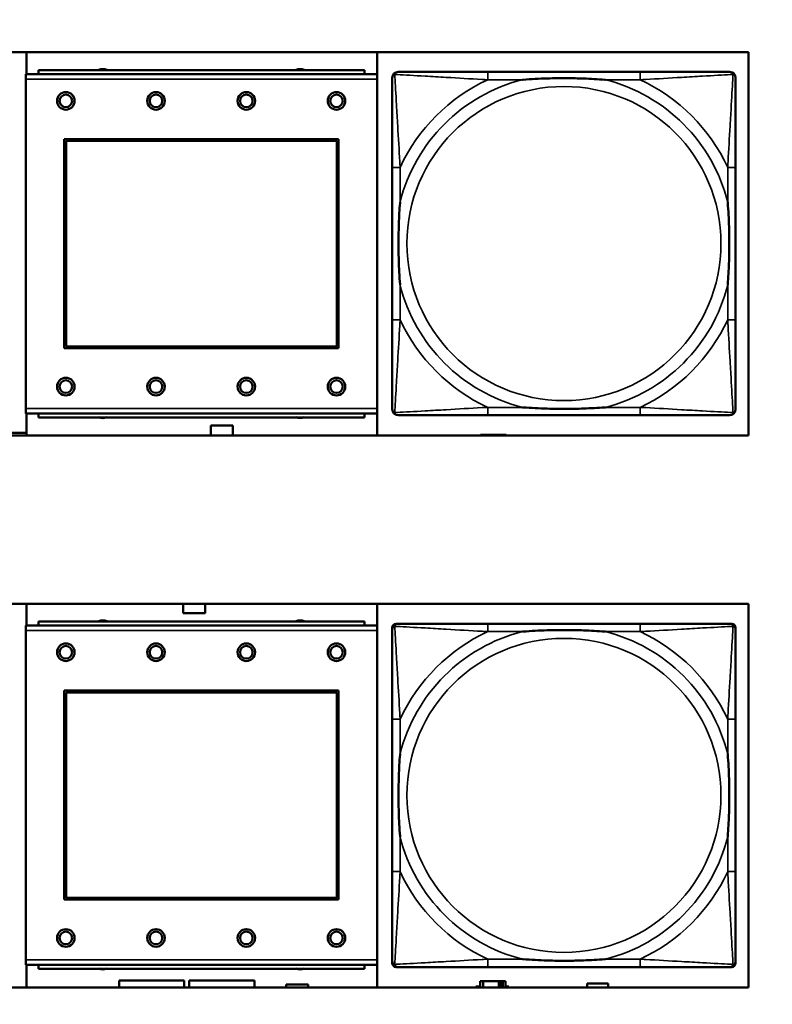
# Model space of a CAD drawing. Header units: inches. Extents: x 1.9 to 64.4, y 1.6 to 69.2.
# Tile 322 of 328: x 56.7 to 58.2, y 55.1 to 57.1. Entities that reach past the tile are written whole.
import ezdxf

# ---------------------------------------------------------------- set-up
doc = ezdxf.new("R2010")
doc.units = ezdxf.units.IN
doc.header["$MEASUREMENT"] = 0
for name, color, linetype, lineweight in [('Dimension (ANSI)', 7, 'Continuous', 25), ('Visible (ANSI)', 7, 'Continuous', 50), ('Visible Narrow (ANSI)', 7, 'Continuous', 35)]:
    doc.layers.add(name, color=color, linetype=linetype, lineweight=lineweight)
doc.styles.add('Note Text (ANSI)', font='tahoma.ttf')
doc.dimstyles.new('Default (ANSI)', dxfattribs={"dimtxt": 0.5, "dimasz": 0.098425, "dimexe": 0.125, "dimexo": 0.0625, "dimgap": 0.031496, "dimtad": 0, "dimtih": 1, "dimtoh": 1, "dimrnd": 1e-08, "dimzin": 4, "dimdsep": 46, "dimtxsty": 'Note Text (ANSI)', "dimcen": 0.09, "dimdle": 0.393701, "dimclrd": 256, "dimclre": 256, "dimclrt": 256, "dimadec": 0, "dimazin": 1, "dimtfac": 1, "dimtofl": 0, "dimtmove": 0, "dimatfit": 3, "dimfxl": 1, "dimtolj": 1, "dimtzin": 4, "dimlwd": -1, "dimlwe": -1, "dimarcsym": 0})

# ---------------------------------------------------------------- blocks, each defined once
blk = doc.blocks.new('*D10')
at = {"layer": 'Defpoints', "color": 0}
for p in [(59.5224, 65.0112), (54.8947, 40.8796), (62.5145, 40.8796)]:
    blk.add_point(p, dxfattribs=at)
at = {"layer": 'Dimension (ANSI)'}
for p, q in [((59.5849, 65.0112), (62.6395, 65.0112)), ((62.5145, 64.9128), (62.5145, 53.304)), ((62.5145, 40.978), (62.5145, 52.5868)), ((54.9572, 40.8796), (62.6395, 40.8796))]:
    blk.add_line(p, q, dxfattribs=at)
for points in [[(62.4981, 64.9128), (62.5309, 64.9128), (62.5145, 65.0112)], [(62.4981, 40.978), (62.5309, 40.978), (62.5145, 40.8796)]]:
    blk.add_solid(points, dxfattribs=at)
at = {"layer": 'Dimension (ANSI)', "insert": (60.4801, 53.2725), "char_height": 0.5, "attachment_point": 1, "style": 'Note Text (ANSI)'}
blk.add_mtext('\\A1;24.13 [612.9]', dxfattribs=at)

msp = doc.modelspace()

# ---------------------------------------------------------------- linework, layer by layer
at = {"layer": 'Visible (ANSI)'}
for p, q in [((55.9601, 57.0475), (58.1652, 57.0475)), ((56.7247, 57.0036), (56.7247, 57.0475)), ((57.4247, 57.0475), (57.4247, 56.2824)), ((58.1652, 57.0475), (58.1652, 56.2824)), ((57.3989, 57.0116), (56.7489, 57.0116)), ((56.7489, 57.0036), (56.7489, 57.0116)), ((57.3989, 57.0116), (57.3989, 57.0036)), ((57.4244, 57.0036), (56.7234, 57.0036)), ((56.7234, 56.9936), (56.7234, 57.0036)), ((56.7234, 56.9936), (56.7234, 56.3366)), ((57.4244, 57.0036), (57.4244, 56.9936)), ((57.4244, 56.3366), (57.4244, 56.9936)), ((57.9489, 57.0079), (57.645, 57.0079)), ((56.8004, 56.4566), (56.8004, 56.8736)), ((56.8004, 56.8736), (57.3474, 56.8736)), ((57.3474, 56.8736), (57.3474, 56.4566)), ((56.804, 56.87), (57.3438, 56.87)), ((56.804, 56.4602), (56.804, 56.87)), ((57.3438, 56.87), (57.3438, 56.4602)), ((57.4544, 56.8174), (57.4544, 56.5134)), ((58.1395, 56.5134), (58.1395, 56.8174)), ((57.3438, 56.4602), (56.804, 56.4602)), ((57.3474, 56.4566), (56.8004, 56.4566)), ((56.7234, 56.3266), (56.7234, 56.3366)), ((56.7234, 56.3266), (57.4244, 56.3266)), ((56.7247, 56.2824), (56.7247, 56.3266)), ((56.7489, 56.3266), (56.7489, 56.3186)), ((57.3989, 56.3186), (57.3989, 56.3266)), ((57.4244, 56.3366), (57.4244, 56.3266)), ((57.645, 56.3229), (57.9489, 56.3229)), ((57.3989, 56.3186), (56.7489, 56.3186)), ((57.0927, 56.2824), (57.0927, 56.3021)), ((57.0927, 56.3021), (57.1367, 56.3021)), ((57.1367, 56.3021), (57.1367, 56.2824)), ((58.1652, 56.2824), (55.9601, 56.2824)), ((56.6877, 56.2876), (56.7247, 56.2876)), ((57.6366, 56.2836), (57.6307, 56.2836)), ((57.6307, 56.2836), (57.6307, 56.2824)), ((57.6366, 56.2836), (57.6679, 56.2836)), ((57.6366, 56.2824), (57.6366, 56.2836)), ((57.6679, 56.2824), (57.6679, 56.2836)), ((57.6679, 56.2836), (57.6719, 56.2836)), ((57.6719, 56.2836), (57.6719, 56.2824)), ((57.6719, 56.2836), (57.6759, 56.2836)), ((57.6817, 56.2836), (57.6759, 56.2836)), ((57.6759, 56.2836), (57.6759, 56.2824)), ((57.6817, 56.2824), (57.6817, 56.2836)), ((55.9601, 55.9465), (58.1652, 55.9465)), ((56.7247, 55.9036), (56.7247, 55.9465)), ((57.0377, 55.9281), (57.0377, 55.9465)), ((57.0817, 55.9281), (57.0377, 55.9281)), ((57.0817, 55.9465), (57.0817, 55.9281)), ((57.4247, 55.9465), (57.4247, 55.1814)), ((58.1652, 55.9465), (58.1652, 55.1814)), ((57.3989, 55.9116), (56.7489, 55.9116)), ((56.7489, 55.9036), (56.7489, 55.9116)), ((57.3989, 55.9116), (57.3989, 55.9036)), ((57.4244, 55.9036), (56.7234, 55.9036)), ((56.7234, 55.8936), (56.7234, 55.9036)), ((56.7234, 55.8936), (56.7234, 55.2366)), ((57.4244, 55.9036), (57.4244, 55.8936)), ((57.4244, 55.2366), (57.4244, 55.8936)), ((57.4544, 55.2298), (57.4544, 55.899)), ((57.4623, 55.9069), (57.4663, 55.9069)), ((57.9489, 55.9069), (57.645, 55.9069)), ((58.1277, 55.9069), (58.1316, 55.9069)), ((58.1395, 55.899), (58.1395, 55.8951)), ((56.8004, 55.3566), (56.8004, 55.7736)), ((56.8004, 55.7736), (57.3474, 55.7736)), ((57.3474, 55.7736), (57.3474, 55.3566)), ((56.804, 55.77), (57.3438, 55.77)), ((56.804, 55.3602), (56.804, 55.77)), ((57.3438, 55.77), (57.3438, 55.3602)), ((57.4544, 55.7164), (57.4544, 55.4124)), ((58.1395, 55.4124), (58.1395, 55.7164)), ((57.3438, 55.3602), (56.804, 55.3602)), ((57.3474, 55.3566), (56.8004, 55.3566)), ((56.7234, 55.2266), (56.7234, 55.2366)), ((56.7234, 55.2266), (57.4244, 55.2266)), ((56.7247, 55.1814), (56.7247, 55.2266)), ((56.7489, 55.2266), (56.7489, 55.2186)), ((57.3989, 55.2186), (57.3989, 55.2266)), ((57.4244, 55.2366), (57.4244, 55.2266)), ((58.1316, 55.2219), (57.4623, 55.2219)), ((57.645, 55.2219), (57.9489, 55.2219)), ((58.1395, 55.2337), (58.1395, 55.2298)), ((57.3989, 55.2186), (56.7489, 55.2186)), ((56.9097, 55.1814), (56.9097, 55.1951)), ((56.9097, 55.1951), (57.0397, 55.1951)), ((57.0397, 55.1951), (57.0397, 55.1814)), ((57.0497, 55.1814), (57.0497, 55.1951)), ((57.0497, 55.1951), (57.1797, 55.1951)), ((57.1797, 55.1951), (57.1797, 55.1814)), ((57.2427, 55.1871), (57.2867, 55.1871)), ((57.2427, 55.1814), (57.2427, 55.1871)), ((57.2867, 55.1871), (57.2867, 55.1814)), ((57.6216, 55.1814), (57.6216, 55.1831)), ((57.6216, 55.1831), (57.6297, 55.1831)), ((57.6356, 55.1936), (57.6297, 55.1936)), ((57.6297, 55.1936), (57.6297, 55.1814)), ((57.6356, 55.1936), (57.6669, 55.1936)), ((57.6356, 55.1814), (57.6356, 55.1936)), ((57.6669, 55.1814), (57.6669, 55.1936)), ((57.6669, 55.1936), (57.6709, 55.1936)), ((57.6709, 55.1936), (57.6709, 55.1814)), ((57.6709, 55.1936), (57.6749, 55.1936)), ((57.6807, 55.1936), (57.6749, 55.1936)), ((57.6749, 55.1936), (57.6749, 55.1814)), ((57.6807, 55.1814), (57.6807, 55.1936)), ((57.6807, 55.1831), (57.6872, 55.1831)), ((57.6872, 55.1831), (57.6872, 55.1814)), ((57.8432, 55.1814), (57.8432, 55.1891)), ((57.8432, 55.1891), (57.8852, 55.1891)), ((57.8852, 55.1891), (57.8852, 55.1814)), ((58.1652, 55.1814), (55.9601, 55.1814))]:
    msp.add_line(p, q, dxfattribs=at)
for centre, radius in [((56.8034, 56.95), 0.0175), ((56.8034, 56.95), 0.0125), ((56.9834, 56.95), 0.0175), ((56.9834, 56.95), 0.0125), ((57.1634, 56.95), 0.0175), ((57.1634, 56.95), 0.0125), ((57.3434, 56.95), 0.0175), ((57.3434, 56.95), 0.0125), ((56.8034, 56.38), 0.0175), ((56.8034, 56.38), 0.0125), ((56.9834, 56.38), 0.0175), ((56.9834, 56.38), 0.0125), ((57.1634, 56.38), 0.0175), ((57.1634, 56.38), 0.0125), ((57.3434, 56.38), 0.0175), ((57.3434, 56.38), 0.0125), ((56.8034, 55.85), 0.0175), ((56.8034, 55.85), 0.0125), ((56.9834, 55.85), 0.0175), ((56.9834, 55.85), 0.0125), ((57.1634, 55.85), 0.0175), ((57.1634, 55.85), 0.0125), ((57.3434, 55.85), 0.0175), ((57.3434, 55.85), 0.0125), ((56.8034, 55.28), 0.0175), ((56.8034, 55.28), 0.0125), ((56.9834, 55.28), 0.0175), ((56.9834, 55.28), 0.0125), ((57.1634, 55.28), 0.0175), ((57.1634, 55.28), 0.0125), ((57.3434, 55.28), 0.0175), ((57.3434, 55.28), 0.0125)]:
    msp.add_circle(centre, radius, dxfattribs=at)
for centre, radius, start, end in [((56.8772, 56.996), 0.0175, 63.5005, 116.4995), ((57.2709, 56.996), 0.0175, 63.5005, 116.4995), ((57.4663, 56.9961), 0.0118, 90, 180), ((58.1277, 56.9961), 0.0118, 0, 90), ((57.4663, 56.3347), 0.0118, 180, 270), ((58.1277, 56.3347), 0.0118, 270, 360), ((56.8772, 56.3346), 0.0175, 245.4758, 294.5242), ((57.2709, 56.3346), 0.0175, 245.4758, 294.5242), ((56.8772, 55.896), 0.0175, 63.5005, 116.4995), ((57.2709, 55.896), 0.0175, 63.5005, 116.4995), ((57.4623, 55.899), 0.00787, 90, 180), ((57.4663, 55.8951), 0.0118, 90, 180), ((58.1277, 55.8951), 0.0118, 0, 90), ((58.1316, 55.899), 0.00787, 0, 90), ((57.4663, 55.2337), 0.0118, 180, 270), ((57.4623, 55.2298), 0.00787, 180, 270), ((58.1277, 55.2337), 0.0118, 270, 360), ((58.1316, 55.2298), 0.00787, 270, 0), ((56.8772, 55.2346), 0.0175, 245.4758, 294.5242), ((57.2709, 55.2346), 0.0175, 245.4758, 294.5242)]:
    msp.add_arc(centre, radius, start, end, dxfattribs=at)
for points, knots in [([(57.4544, 56.9961), (57.4544, 56.9812), (57.4544, 56.9396), (57.4544, 56.899), (57.4544, 56.8724), (57.4544, 56.8446), (57.4544, 56.8174)], [-0.5252205, -0.5252205, -0.5252205, -0.5252205, -0.20743, -0.20743, -0.20743, 0, 0, 0, 0]), ([(57.645, 57.0079), (57.6414, 57.0079), (57.6378, 57.0079), (57.6342, 57.0079), (57.601, 57.0079), (57.5673, 57.0079), (57.5365, 57.0079), (57.5095, 57.0079), (57.484, 57.0079), (57.4705, 57.0079), (57.4689, 57.0079), (57.4675, 57.0079), (57.4663, 57.0079)], [0, 0, 0, 0, 0.0272471, 0.0272471, 0.0272471, 0.2790553, 0.2790553, 0.2790553, 0.4988354, 0.4988354, 0.4988354, 0.5252205, 0.5252205, 0.5252205, 0.5252205]), ([(57.7142, 56.9922), (57.7146, 56.9922), (57.7151, 56.9922), (57.7316, 56.9935), (57.7476, 56.9943), (57.7706, 56.995), (57.7773, 56.9952), (57.7865, 56.9953), (57.7889, 56.9953), (57.793, 56.9953), (57.7946, 56.9953), (57.7978, 56.9953), (57.7993, 56.9953), (57.8029, 56.9953), (57.8049, 56.9953), (57.8111, 56.9953), (57.8152, 56.9952), (57.8249, 56.995), (57.8305, 56.9948), (57.8503, 56.9941), (57.8644, 56.9933), (57.8788, 56.9922), (57.8793, 56.9922), (57.8797, 56.9922)], [-0.416114, -0.416114, -0.416114, -0.416114, -0.4127691, -0.4127691, -0.2896446, -0.2896446, -0.2388934, -0.2388934, -0.2201881, -0.2201881, -0.2080204, -0.2080204, -0.196499, -0.196499, -0.1809939, -0.1809939, -0.149741, -0.149741, -0.1073162, -0.1073162, 0, 0, 0.0033356, 0.0033356, 0.0033356, 0.0033356]), ([(58.1277, 57.0079), (58.1128, 57.0079), (58.0712, 57.0079), (58.0305, 57.0079), (58.004, 57.0079), (57.9761, 57.0079), (57.9489, 57.0079)], [-0.5252205, -0.5252205, -0.5252205, -0.5252205, -0.20743, -0.20743, -0.20743, 0, 0, 0, 0]), ([(58.1395, 56.8174), (58.1395, 56.8209), (58.1395, 56.8245), (58.1395, 56.8281), (58.1395, 56.8613), (58.1395, 56.895), (58.1395, 56.9259), (58.1395, 56.9528), (58.1395, 56.9784), (58.1395, 56.9918), (58.1395, 56.9934), (58.1395, 56.9949), (58.1395, 56.9961)], [0, 0, 0, 0, 0.0272471, 0.0272471, 0.0272471, 0.2790553, 0.2790553, 0.2790553, 0.4988354, 0.4988354, 0.4988354, 0.5252205, 0.5252205, 0.5252205, 0.5252205]), ([(57.4702, 56.5827), (57.4702, 56.5831), (57.4701, 56.5835), (57.4689, 56.6), (57.468, 56.6161), (57.4673, 56.639), (57.4672, 56.6457), (57.4671, 56.6549), (57.467, 56.6574), (57.467, 56.6615), (57.467, 56.6631), (57.467, 56.6662), (57.467, 56.6677), (57.467, 56.6713), (57.467, 56.6734), (57.4671, 56.6795), (57.4672, 56.6837), (57.4674, 56.6934), (57.4675, 56.699), (57.4682, 56.7188), (57.469, 56.7328), (57.4701, 56.7473), (57.4702, 56.7477), (57.4702, 56.7482)], [-0.416114, -0.416114, -0.416114, -0.416114, -0.4127691, -0.4127691, -0.2896446, -0.2896446, -0.2388934, -0.2388934, -0.2201881, -0.2201881, -0.2080204, -0.2080204, -0.196499, -0.196499, -0.1809939, -0.1809939, -0.149741, -0.149741, -0.1073162, -0.1073162, 0, 0, 0.0033356, 0.0033356, 0.0033356, 0.0033356]), ([(58.1237, 56.7482), (58.1238, 56.7477), (58.1238, 56.7473), (58.125, 56.7308), (58.1259, 56.7147), (58.1266, 56.6918), (58.1267, 56.6851), (58.1269, 56.6759), (58.1269, 56.6734), (58.1269, 56.6693), (58.1269, 56.6677), (58.1269, 56.6646), (58.1269, 56.6631), (58.1269, 56.6595), (58.1269, 56.6575), (58.1268, 56.6513), (58.1268, 56.6471), (58.1266, 56.6374), (58.1264, 56.6318), (58.1257, 56.6121), (58.1249, 56.598), (58.1238, 56.5835), (58.1238, 56.5831), (58.1237, 56.5827)], [-0.416114, -0.416114, -0.416114, -0.416114, -0.4127691, -0.4127691, -0.2896446, -0.2896446, -0.2388934, -0.2388934, -0.2201881, -0.2201881, -0.2080204, -0.2080204, -0.196499, -0.196499, -0.1809939, -0.1809939, -0.149741, -0.149741, -0.1073162, -0.1073162, 0, 0, 0.0033356, 0.0033356, 0.0033356, 0.0033356]), ([(57.4544, 56.5134), (57.4544, 56.4862), (57.4544, 56.4584), (57.4544, 56.4318), (57.4544, 56.3912), (57.4544, 56.3496), (57.4544, 56.3347)], [3.9382945, 3.9382945, 3.9382945, 3.9382945, 4.1457245, 4.1457245, 4.1457245, 4.463515, 4.463515, 4.463515, 4.463515]), ([(58.1395, 56.3347), (58.1395, 56.3496), (58.1395, 56.3912), (58.1395, 56.4318), (58.1395, 56.4584), (58.1395, 56.4862), (58.1395, 56.5134)], [-0.5252205, -0.5252205, -0.5252205, -0.5252205, -0.20743, -0.20743, -0.20743, 0, 0, 0, 0]), ([(57.4663, 56.3229), (57.4811, 56.3229), (57.5227, 56.3229), (57.5634, 56.3229), (57.5899, 56.3229), (57.6178, 56.3229), (57.645, 56.3229)], [-0.5252205, -0.5252205, -0.5252205, -0.5252205, -0.20743, -0.20743, -0.20743, 0, 0, 0, 0]), ([(57.8797, 56.3386), (57.8793, 56.3386), (57.8788, 56.3386), (57.8644, 56.3375), (57.8503, 56.3367), (57.8305, 56.336), (57.8249, 56.3358), (57.8152, 56.3356), (57.8111, 56.3355), (57.8049, 56.3355), (57.8029, 56.3355), (57.7993, 56.3355), (57.7978, 56.3355), (57.7946, 56.3355), (57.793, 56.3355), (57.7889, 56.3355), (57.7865, 56.3355), (57.7773, 56.3356), (57.7706, 56.3358), (57.7476, 56.3365), (57.7316, 56.3373), (57.7151, 56.3386), (57.7146, 56.3386), (57.7142, 56.3386)], [-0.4149464, -0.4149464, -0.4149464, -0.4149464, -0.41162, -0.41162, -0.3046026, -0.3046026, -0.2622958, -0.2622958, -0.23113, -0.23113, -0.215668, -0.215668, -0.2041787, -0.2041787, -0.1920448, -0.1920448, -0.1733916, -0.1733916, -0.1227817, -0.1227817, 0, 0, 0.0033356, 0.0033356, 0.0033356, 0.0033356]), ([(57.9489, 56.3229), (57.9761, 56.3229), (58.004, 56.3229), (58.0305, 56.3229), (58.0712, 56.3229), (58.1128, 56.3229), (58.1277, 56.3229)], [3.9382945, 3.9382945, 3.9382945, 3.9382945, 4.1457245, 4.1457245, 4.1457245, 4.463515, 4.463515, 4.463515, 4.463515]), ([(57.4544, 55.8951), (57.4544, 55.8802), (57.4544, 55.8386), (57.4544, 55.798), (57.4544, 55.7714), (57.4544, 55.7436), (57.4544, 55.7164)], [-0.5252205, -0.5252205, -0.5252205, -0.5252205, -0.20743, -0.20743, -0.20743, 0, 0, 0, 0]), ([(57.645, 55.9069), (57.6414, 55.9069), (57.6378, 55.9069), (57.6342, 55.9069), (57.601, 55.9069), (57.5673, 55.9069), (57.5365, 55.9069), (57.5095, 55.9069), (57.484, 55.9069), (57.4705, 55.9069), (57.4689, 55.9069), (57.4675, 55.9069), (57.4663, 55.9069)], [0, 0, 0, 0, 0.0272471, 0.0272471, 0.0272471, 0.2790553, 0.2790553, 0.2790553, 0.4988354, 0.4988354, 0.4988354, 0.5252205, 0.5252205, 0.5252205, 0.5252205]), ([(57.7142, 55.8912), (57.7146, 55.8912), (57.7151, 55.8912), (57.7316, 55.8925), (57.7476, 55.8933), (57.7706, 55.894), (57.7773, 55.8942), (57.7865, 55.8943), (57.7889, 55.8943), (57.793, 55.8943), (57.7946, 55.8943), (57.7978, 55.8943), (57.7993, 55.8943), (57.8029, 55.8943), (57.8049, 55.8943), (57.8111, 55.8943), (57.8152, 55.8942), (57.8249, 55.894), (57.8305, 55.8938), (57.8503, 55.8931), (57.8644, 55.8923), (57.8788, 55.8912), (57.8793, 55.8912), (57.8797, 55.8912)], [-0.416114, -0.416114, -0.416114, -0.416114, -0.4127691, -0.4127691, -0.2896446, -0.2896446, -0.2388934, -0.2388934, -0.2201881, -0.2201881, -0.2080204, -0.2080204, -0.196499, -0.196499, -0.1809939, -0.1809939, -0.149741, -0.149741, -0.1073162, -0.1073162, 0, 0, 0.0033356, 0.0033356, 0.0033356, 0.0033356]), ([(58.1277, 55.9069), (58.1128, 55.9069), (58.0712, 55.9069), (58.0305, 55.9069), (58.004, 55.9069), (57.9761, 55.9069), (57.9489, 55.9069)], [-0.5252205, -0.5252205, -0.5252205, -0.5252205, -0.20743, -0.20743, -0.20743, 0, 0, 0, 0]), ([(58.1395, 55.7164), (58.1395, 55.7199), (58.1395, 55.7235), (58.1395, 55.7271), (58.1395, 55.7603), (58.1395, 55.794), (58.1395, 55.8249), (58.1395, 55.8518), (58.1395, 55.8774), (58.1395, 55.8908), (58.1395, 55.8924), (58.1395, 55.8939), (58.1395, 55.8951)], [0, 0, 0, 0, 0.0272471, 0.0272471, 0.0272471, 0.2790553, 0.2790553, 0.2790553, 0.4988354, 0.4988354, 0.4988354, 0.5252205, 0.5252205, 0.5252205, 0.5252205]), ([(57.4702, 55.4817), (57.4702, 55.4821), (57.4701, 55.4825), (57.4689, 55.499), (57.468, 55.5151), (57.4673, 55.538), (57.4672, 55.5447), (57.4671, 55.5539), (57.467, 55.5564), (57.467, 55.5605), (57.467, 55.5621), (57.467, 55.5652), (57.467, 55.5667), (57.467, 55.5703), (57.467, 55.5724), (57.4671, 55.5785), (57.4672, 55.5827), (57.4674, 55.5924), (57.4675, 55.598), (57.4682, 55.6178), (57.469, 55.6318), (57.4701, 55.6463), (57.4702, 55.6467), (57.4702, 55.6472)], [-0.416114, -0.416114, -0.416114, -0.416114, -0.4127691, -0.4127691, -0.2896446, -0.2896446, -0.2388934, -0.2388934, -0.2201881, -0.2201881, -0.2080204, -0.2080204, -0.196499, -0.196499, -0.1809939, -0.1809939, -0.149741, -0.149741, -0.1073162, -0.1073162, 0, 0, 0.0033356, 0.0033356, 0.0033356, 0.0033356]), ([(58.1237, 55.6472), (58.1238, 55.6467), (58.1238, 55.6463), (58.125, 55.6298), (58.1259, 55.6137), (58.1266, 55.5908), (58.1267, 55.5841), (58.1269, 55.5749), (58.1269, 55.5724), (58.1269, 55.5683), (58.1269, 55.5667), (58.1269, 55.5636), (58.1269, 55.5621), (58.1269, 55.5585), (58.1269, 55.5565), (58.1268, 55.5503), (58.1268, 55.5461), (58.1266, 55.5364), (58.1264, 55.5308), (58.1257, 55.5111), (58.1249, 55.497), (58.1238, 55.4825), (58.1238, 55.4821), (58.1237, 55.4817)], [-0.416114, -0.416114, -0.416114, -0.416114, -0.4127691, -0.4127691, -0.2896446, -0.2896446, -0.2388934, -0.2388934, -0.2201881, -0.2201881, -0.2080204, -0.2080204, -0.196499, -0.196499, -0.1809939, -0.1809939, -0.149741, -0.149741, -0.1073162, -0.1073162, 0, 0, 0.0033356, 0.0033356, 0.0033356, 0.0033356]), ([(57.4544, 55.4124), (57.4544, 55.3852), (57.4544, 55.3574), (57.4544, 55.3308), (57.4544, 55.2902), (57.4544, 55.2486), (57.4544, 55.2337)], [3.9382945, 3.9382945, 3.9382945, 3.9382945, 4.1457245, 4.1457245, 4.1457245, 4.463515, 4.463515, 4.463515, 4.463515]), ([(58.1395, 55.2337), (58.1395, 55.2486), (58.1395, 55.2902), (58.1395, 55.3308), (58.1395, 55.3574), (58.1395, 55.3852), (58.1395, 55.4124)], [-0.5252205, -0.5252205, -0.5252205, -0.5252205, -0.20743, -0.20743, -0.20743, 0, 0, 0, 0]), ([(57.4663, 55.2219), (57.4811, 55.2219), (57.5227, 55.2219), (57.5634, 55.2219), (57.5899, 55.2219), (57.6178, 55.2219), (57.645, 55.2219)], [-0.5252205, -0.5252205, -0.5252205, -0.5252205, -0.20743, -0.20743, -0.20743, 0, 0, 0, 0]), ([(57.8797, 55.2376), (57.8793, 55.2376), (57.8788, 55.2376), (57.8644, 55.2365), (57.8503, 55.2357), (57.8305, 55.235), (57.8249, 55.2348), (57.8152, 55.2346), (57.8111, 55.2345), (57.8049, 55.2345), (57.8029, 55.2345), (57.7993, 55.2345), (57.7978, 55.2345), (57.7946, 55.2345), (57.793, 55.2345), (57.7889, 55.2345), (57.7865, 55.2345), (57.7773, 55.2346), (57.7706, 55.2348), (57.7476, 55.2355), (57.7316, 55.2363), (57.7151, 55.2376), (57.7146, 55.2376), (57.7142, 55.2376)], [-0.4149464, -0.4149464, -0.4149464, -0.4149464, -0.41162, -0.41162, -0.3046026, -0.3046026, -0.2622958, -0.2622958, -0.23113, -0.23113, -0.215668, -0.215668, -0.2041787, -0.2041787, -0.1920448, -0.1920448, -0.1733916, -0.1733916, -0.1227817, -0.1227817, 0, 0, 0.0033356, 0.0033356, 0.0033356, 0.0033356]), ([(57.9489, 55.2219), (57.9761, 55.2219), (58.004, 55.2219), (58.0305, 55.2219), (58.0712, 55.2219), (58.1128, 55.2219), (58.1277, 55.2219)], [3.9382945, 3.9382945, 3.9382945, 3.9382945, 4.1457245, 4.1457245, 4.1457245, 4.463515, 4.463515, 4.463515, 4.463515])]:
    msp.add_open_spline(points, degree=3, knots=knots, dxfattribs=at)
at = {"layer": 'Visible Narrow (ANSI)'}
for p, q in [((56.7234, 56.9936), (57.4244, 56.9936)), ((57.645, 57.0079), (57.645, 56.9922)), ((57.645, 56.9922), (57.7142, 56.9922)), ((57.8797, 56.9922), (57.9489, 56.9922)), ((57.9489, 57.0079), (57.9489, 56.9922)), ((57.4702, 56.8174), (57.4544, 56.8174)), ((57.4702, 56.7482), (57.4702, 56.8174)), ((58.1395, 56.8174), (58.1237, 56.8174)), ((58.1237, 56.8174), (58.1237, 56.7482)), ((57.4702, 56.5134), (57.4702, 56.5827)), ((58.1237, 56.5827), (58.1237, 56.5134)), ((57.4702, 56.5134), (57.4544, 56.5134)), ((58.1395, 56.5134), (58.1237, 56.5134)), ((57.4244, 56.3366), (56.7234, 56.3366)), ((57.645, 56.3386), (57.645, 56.3229)), ((57.7142, 56.3386), (57.645, 56.3386)), ((57.9489, 56.3386), (57.8797, 56.3386)), ((57.9489, 56.3386), (57.9489, 56.3229)), ((56.7234, 55.8936), (57.4244, 55.8936)), ((57.645, 55.9069), (57.645, 55.8912)), ((57.645, 55.8912), (57.7142, 55.8912)), ((57.8797, 55.8912), (57.9489, 55.8912)), ((57.9489, 55.9069), (57.9489, 55.8912)), ((57.4702, 55.7164), (57.4544, 55.7164)), ((57.4702, 55.6472), (57.4702, 55.7164)), ((58.1395, 55.7164), (58.1237, 55.7164)), ((58.1237, 55.7164), (58.1237, 55.6472)), ((57.4702, 55.4124), (57.4702, 55.4817)), ((58.1237, 55.4817), (58.1237, 55.4124)), ((57.4702, 55.4124), (57.4544, 55.4124)), ((58.1395, 55.4124), (58.1237, 55.4124)), ((57.4244, 55.2366), (56.7234, 55.2366)), ((57.645, 55.2376), (57.645, 55.2219)), ((57.7142, 55.2376), (57.645, 55.2376)), ((57.9489, 55.2376), (57.8797, 55.2376)), ((57.9489, 55.2376), (57.9489, 55.2219))]:
    msp.add_line(p, q, dxfattribs=at)
for centre in [(57.797, 56.6654), (57.797, 55.5644)]:
    msp.add_circle(centre, 0.3133, dxfattribs=at)
for centre, radius, start, end in [((57.797, 56.6654), 0.3371, 104.2103, 165.7897), ((57.797, 56.6654), 0.3604, 114.9407, 155.0593), ((57.797, 56.6654), 0.3371, 14.2103, 75.7897), ((57.797, 56.6654), 0.3604, 24.9407, 65.0593), ((57.797, 56.6654), 0.3371, 194.2103, 255.7897), ((57.797, 56.6654), 0.3371, 284.2103, 345.7897), ((57.797, 56.6654), 0.3604, 204.9407, 245.0593), ((57.797, 56.6654), 0.3604, 294.9407, 335.0593), ((57.797, 55.5644), 0.3371, 104.2103, 165.7897), ((57.797, 55.5644), 0.3604, 114.9407, 155.0593), ((57.797, 55.5644), 0.3371, 14.2103, 75.7897), ((57.797, 55.5644), 0.3604, 24.9407, 65.0593), ((57.797, 55.5644), 0.3371, 194.2103, 255.7897), ((57.797, 55.5644), 0.3371, 284.2103, 345.7897), ((57.797, 55.5644), 0.3604, 204.9407, 245.0593), ((57.797, 55.5644), 0.3604, 294.9407, 335.0593)]:
    msp.add_arc(centre, radius, start, end, dxfattribs=at)
for points, knots in [([(57.4544, 56.9961), (57.4544, 56.9967), (57.4545, 56.9973), (57.4548, 56.9983), (57.4549, 56.9987), (57.4553, 56.9994), (57.4554, 56.9996), (57.4557, 57), (57.4558, 57.0001), (57.4561, 57.0005), (57.4563, 57.0008), (57.4571, 57.0014), (57.4576, 57.0017), (57.4586, 57.0022), (57.4591, 57.0025), (57.4597, 57.0026)], [-0.02627331, -0.02627331, -0.02627331, -0.02627331, -0.02158775, -0.02158775, -0.01736415, -0.01736415, -0.0147244, -0.0147244, -0.01307456, -0.01307456, -0.00977487, -0.00977487, -0.00449537, -0.00449537, 0.00012419, 0.00012419, 0.00012419, 0.00012419]), ([(57.4597, 57.0026), (57.4599, 57.0032), (57.4601, 57.0038), (57.4607, 57.0048), (57.461, 57.0053), (57.4616, 57.006), (57.4618, 57.0063), (57.4623, 57.0066), (57.4624, 57.0067), (57.4628, 57.007), (57.463, 57.0071), (57.4637, 57.0074), (57.4641, 57.0076), (57.4651, 57.0078), (57.4656, 57.0079), (57.4663, 57.0079)], [-0.00012419, -0.00012419, -0.00012419, -0.00012419, 0.00449537, 0.00449537, 0.00977487, 0.00977487, 0.01307456, 0.01307456, 0.0147244, 0.0147244, 0.01736415, 0.01736415, 0.02158775, 0.02158775, 0.02627331, 0.02627331, 0.02627331, 0.02627331]), ([(57.4702, 56.8174), (57.47, 56.8211), (57.4698, 56.8249), (57.4683, 56.8522), (57.4668, 56.8764), (57.4646, 56.9143), (57.4638, 56.9283), (57.4618, 56.9636), (57.4607, 56.9837), (57.4599, 56.9991), (57.4598, 57.0009), (57.4597, 57.0026)], [0, 0, 0, 0, 0.0278591, 0.0278591, 0.201273, 0.201273, 0.3066357, 0.3066357, 0.475216, 0.475216, 0.5007189, 0.5007189, 0.5007189, 0.5007189]), ([(57.4597, 57.0026), (57.4614, 57.0025), (57.4633, 57.0025), (57.4787, 57.0016), (57.4988, 57.0006), (57.534, 56.9986), (57.5481, 56.9977), (57.5859, 56.9955), (57.6101, 56.9941), (57.6375, 56.9926), (57.6412, 56.9924), (57.645, 56.9922)], [-0.5007189, -0.5007189, -0.5007189, -0.5007189, -0.475216, -0.475216, -0.3066357, -0.3066357, -0.201273, -0.201273, -0.0278591, -0.0278591, 0, 0, 0, 0]), ([(57.9489, 56.9922), (57.9527, 56.9924), (57.9564, 56.9926), (57.9838, 56.9941), (58.008, 56.9955), (58.0458, 56.9977), (58.0599, 56.9986), (58.0951, 57.0006), (58.1152, 57.0016), (58.1307, 57.0025), (58.1325, 57.0025), (58.1342, 57.0026)], [0, 0, 0, 0, 0.0278591, 0.0278591, 0.201273, 0.201273, 0.3066357, 0.3066357, 0.475216, 0.475216, 0.5007189, 0.5007189, 0.5007189, 0.5007189]), ([(58.1342, 57.0026), (58.1341, 57.0009), (58.134, 56.9991), (58.1332, 56.9837), (58.1321, 56.9636), (58.1301, 56.9283), (58.1293, 56.9143), (58.1271, 56.8764), (58.1257, 56.8522), (58.1241, 56.8249), (58.1239, 56.8211), (58.1237, 56.8174)], [-0.5007189, -0.5007189, -0.5007189, -0.5007189, -0.475216, -0.475216, -0.3066357, -0.3066357, -0.201273, -0.201273, -0.0278591, -0.0278591, 0, 0, 0, 0]), ([(58.1277, 57.0079), (58.1283, 57.0079), (58.1288, 57.0078), (58.1298, 57.0076), (58.1303, 57.0074), (58.1309, 57.0071), (58.1312, 57.007), (58.1315, 57.0067), (58.1317, 57.0066), (58.1321, 57.0063), (58.1323, 57.006), (58.1329, 57.0053), (58.1333, 57.0048), (58.1338, 57.0038), (58.134, 57.0032), (58.1342, 57.0026)], [-0.02627331, -0.02627331, -0.02627331, -0.02627331, -0.02158775, -0.02158775, -0.01736415, -0.01736415, -0.0147244, -0.0147244, -0.01307456, -0.01307456, -0.00977487, -0.00977487, -0.00449537, -0.00449537, 0.00012419, 0.00012419, 0.00012419, 0.00012419]), ([(58.1342, 57.0026), (58.1348, 57.0025), (58.1353, 57.0022), (58.1364, 57.0017), (58.1369, 57.0014), (58.1376, 57.0008), (58.1378, 57.0005), (58.1382, 57.0001), (58.1383, 57), (58.1385, 56.9996), (58.1387, 56.9994), (58.139, 56.9987), (58.1392, 56.9983), (58.1394, 56.9973), (58.1395, 56.9967), (58.1395, 56.9961)], [-0.00012419, -0.00012419, -0.00012419, -0.00012419, 0.00449537, 0.00449537, 0.00977487, 0.00977487, 0.01307456, 0.01307456, 0.0147244, 0.0147244, 0.01736415, 0.01736415, 0.02158775, 0.02158775, 0.02627331, 0.02627331, 0.02627331, 0.02627331]), ([(57.4597, 56.3282), (57.4598, 56.3299), (57.4599, 56.3317), (57.4607, 56.3471), (57.4618, 56.3673), (57.4638, 56.4025), (57.4646, 56.4165), (57.4668, 56.4544), (57.4683, 56.4786), (57.4698, 56.5059), (57.47, 56.5097), (57.4702, 56.5134)], [-4.4390134, -4.4390134, -4.4390134, -4.4390134, -4.4135105, -4.4135105, -4.2449302, -4.2449302, -4.1395675, -4.1395675, -3.9661536, -3.9661536, -3.9382945, -3.9382945, -3.9382945, -3.9382945]), ([(58.1237, 56.5134), (58.1239, 56.5097), (58.1241, 56.5059), (58.1257, 56.4786), (58.1271, 56.4544), (58.1293, 56.4165), (58.1301, 56.4025), (58.1321, 56.3673), (58.1332, 56.3471), (58.134, 56.3317), (58.1341, 56.3299), (58.1342, 56.3282)], [0, 0, 0, 0, 0.0278591, 0.0278591, 0.201273, 0.201273, 0.3066357, 0.3066357, 0.475216, 0.475216, 0.5007189, 0.5007189, 0.5007189, 0.5007189]), ([(57.4597, 56.3282), (57.4591, 56.3283), (57.4586, 56.3286), (57.4576, 56.3291), (57.4571, 56.3294), (57.4563, 56.33), (57.4561, 56.3303), (57.4558, 56.3307), (57.4557, 56.3308), (57.4554, 56.3312), (57.4553, 56.3315), (57.4549, 56.3321), (57.4548, 56.3325), (57.4545, 56.3335), (57.4544, 56.3341), (57.4544, 56.3347)], [-0.00012419, -0.00012419, -0.00012419, -0.00012419, 0.00449537, 0.00449537, 0.00977487, 0.00977487, 0.01307456, 0.01307456, 0.0147244, 0.0147244, 0.01736415, 0.01736415, 0.02158775, 0.02158775, 0.02627331, 0.02627331, 0.02627331, 0.02627331]), ([(57.645, 56.3386), (57.6412, 56.3384), (57.6375, 56.3382), (57.6101, 56.3367), (57.5859, 56.3353), (57.5481, 56.3331), (57.534, 56.3322), (57.4988, 56.3303), (57.4787, 56.3292), (57.4633, 56.3284), (57.4614, 56.3283), (57.4597, 56.3282)], [0, 0, 0, 0, 0.0278591, 0.0278591, 0.201273, 0.201273, 0.3066357, 0.3066357, 0.475216, 0.475216, 0.5007189, 0.5007189, 0.5007189, 0.5007189]), ([(57.4663, 56.3229), (57.4656, 56.3229), (57.4651, 56.323), (57.4641, 56.3232), (57.4637, 56.3234), (57.463, 56.3237), (57.4628, 56.3238), (57.4624, 56.3241), (57.4623, 56.3242), (57.4618, 56.3245), (57.4616, 56.3248), (57.461, 56.3255), (57.4607, 56.326), (57.4601, 56.327), (57.4599, 56.3276), (57.4597, 56.3282)], [-0.02627331, -0.02627331, -0.02627331, -0.02627331, -0.02158775, -0.02158775, -0.01736415, -0.01736415, -0.0147244, -0.0147244, -0.01307456, -0.01307456, -0.00977487, -0.00977487, -0.00449537, -0.00449537, 0.00012419, 0.00012419, 0.00012419, 0.00012419]), ([(58.1342, 56.3282), (58.1325, 56.3283), (58.1307, 56.3284), (58.1152, 56.3292), (58.0951, 56.3303), (58.0599, 56.3322), (58.0458, 56.3331), (58.008, 56.3353), (57.9838, 56.3367), (57.9564, 56.3382), (57.9527, 56.3384), (57.9489, 56.3386)], [-4.4390134, -4.4390134, -4.4390134, -4.4390134, -4.4135105, -4.4135105, -4.2449302, -4.2449302, -4.1395675, -4.1395675, -3.9661536, -3.9661536, -3.9382945, -3.9382945, -3.9382945, -3.9382945]), ([(58.1342, 56.3282), (58.134, 56.3276), (58.1338, 56.327), (58.1333, 56.326), (58.1329, 56.3255), (58.1323, 56.3248), (58.1321, 56.3245), (58.1317, 56.3242), (58.1315, 56.3241), (58.1312, 56.3238), (58.1309, 56.3237), (58.1303, 56.3234), (58.1298, 56.3232), (58.1288, 56.323), (58.1283, 56.3229), (58.1277, 56.3229)], [-0.00012419, -0.00012419, -0.00012419, -0.00012419, 0.00449537, 0.00449537, 0.00977487, 0.00977487, 0.01307456, 0.01307456, 0.0147244, 0.0147244, 0.01736415, 0.01736415, 0.02158775, 0.02158775, 0.02627331, 0.02627331, 0.02627331, 0.02627331]), ([(58.1395, 56.3347), (58.1395, 56.3341), (58.1394, 56.3335), (58.1392, 56.3325), (58.139, 56.3321), (58.1387, 56.3315), (58.1385, 56.3312), (58.1383, 56.3308), (58.1382, 56.3307), (58.1378, 56.3303), (58.1376, 56.33), (58.1369, 56.3294), (58.1364, 56.3291), (58.1353, 56.3286), (58.1348, 56.3283), (58.1342, 56.3282)], [-0.02627331, -0.02627331, -0.02627331, -0.02627331, -0.02158775, -0.02158775, -0.01736415, -0.01736415, -0.0147244, -0.0147244, -0.01307456, -0.01307456, -0.00977487, -0.00977487, -0.00449537, -0.00449537, 0.00012419, 0.00012419, 0.00012419, 0.00012419]), ([(57.4544, 55.8951), (57.4544, 55.8957), (57.4545, 55.8963), (57.4548, 55.8973), (57.4549, 55.8977), (57.4553, 55.8984), (57.4554, 55.8986), (57.4557, 55.899), (57.4558, 55.8991), (57.4561, 55.8995), (57.4563, 55.8998), (57.4571, 55.9004), (57.4576, 55.9007), (57.4586, 55.9012), (57.4591, 55.9015), (57.4597, 55.9016)], [-0.02627331, -0.02627331, -0.02627331, -0.02627331, -0.02158775, -0.02158775, -0.01736415, -0.01736415, -0.0147244, -0.0147244, -0.01307456, -0.01307456, -0.00977487, -0.00977487, -0.00449537, -0.00449537, 0.00012419, 0.00012419, 0.00012419, 0.00012419]), ([(57.4597, 55.9016), (57.4599, 55.9022), (57.4601, 55.9028), (57.4607, 55.9038), (57.461, 55.9043), (57.4616, 55.905), (57.4618, 55.9053), (57.4623, 55.9056), (57.4624, 55.9057), (57.4628, 55.906), (57.463, 55.9061), (57.4637, 55.9064), (57.4641, 55.9066), (57.4651, 55.9068), (57.4656, 55.9069), (57.4663, 55.9069)], [-0.00012419, -0.00012419, -0.00012419, -0.00012419, 0.00449537, 0.00449537, 0.00977487, 0.00977487, 0.01307456, 0.01307456, 0.0147244, 0.0147244, 0.01736415, 0.01736415, 0.02158775, 0.02158775, 0.02627331, 0.02627331, 0.02627331, 0.02627331]), ([(57.4702, 55.7164), (57.47, 55.7201), (57.4698, 55.7239), (57.4683, 55.7512), (57.4668, 55.7754), (57.4646, 55.8133), (57.4638, 55.8273), (57.4618, 55.8626), (57.4607, 55.8827), (57.4599, 55.8981), (57.4598, 55.8999), (57.4597, 55.9016)], [0, 0, 0, 0, 0.0278591, 0.0278591, 0.201273, 0.201273, 0.3066357, 0.3066357, 0.475216, 0.475216, 0.5007189, 0.5007189, 0.5007189, 0.5007189]), ([(57.4597, 55.9016), (57.4614, 55.9015), (57.4633, 55.9015), (57.4787, 55.9006), (57.4988, 55.8996), (57.534, 55.8976), (57.5481, 55.8967), (57.5859, 55.8945), (57.6101, 55.8931), (57.6375, 55.8916), (57.6412, 55.8914), (57.645, 55.8912)], [-0.5007189, -0.5007189, -0.5007189, -0.5007189, -0.475216, -0.475216, -0.3066357, -0.3066357, -0.201273, -0.201273, -0.0278591, -0.0278591, 0, 0, 0, 0]), ([(57.9489, 55.8912), (57.9527, 55.8914), (57.9564, 55.8916), (57.9838, 55.8931), (58.008, 55.8945), (58.0458, 55.8967), (58.0599, 55.8976), (58.0951, 55.8996), (58.1152, 55.9006), (58.1307, 55.9015), (58.1325, 55.9015), (58.1342, 55.9016)], [0, 0, 0, 0, 0.0278591, 0.0278591, 0.201273, 0.201273, 0.3066357, 0.3066357, 0.475216, 0.475216, 0.5007189, 0.5007189, 0.5007189, 0.5007189]), ([(58.1342, 55.9016), (58.1341, 55.8999), (58.134, 55.8981), (58.1332, 55.8827), (58.1321, 55.8626), (58.1301, 55.8273), (58.1293, 55.8133), (58.1271, 55.7754), (58.1257, 55.7512), (58.1241, 55.7239), (58.1239, 55.7201), (58.1237, 55.7164)], [-0.5007189, -0.5007189, -0.5007189, -0.5007189, -0.475216, -0.475216, -0.3066357, -0.3066357, -0.201273, -0.201273, -0.0278591, -0.0278591, 0, 0, 0, 0]), ([(58.1277, 55.9069), (58.1283, 55.9069), (58.1288, 55.9068), (58.1298, 55.9066), (58.1303, 55.9064), (58.1309, 55.9061), (58.1312, 55.906), (58.1315, 55.9057), (58.1317, 55.9056), (58.1321, 55.9053), (58.1323, 55.905), (58.1329, 55.9043), (58.1333, 55.9038), (58.1338, 55.9028), (58.134, 55.9022), (58.1342, 55.9016)], [-0.02627331, -0.02627331, -0.02627331, -0.02627331, -0.02158775, -0.02158775, -0.01736415, -0.01736415, -0.0147244, -0.0147244, -0.01307456, -0.01307456, -0.00977487, -0.00977487, -0.00449537, -0.00449537, 0.00012419, 0.00012419, 0.00012419, 0.00012419]), ([(58.1342, 55.9016), (58.1348, 55.9015), (58.1353, 55.9012), (58.1364, 55.9007), (58.1369, 55.9004), (58.1376, 55.8998), (58.1378, 55.8995), (58.1382, 55.8991), (58.1383, 55.899), (58.1385, 55.8986), (58.1387, 55.8984), (58.139, 55.8977), (58.1392, 55.8973), (58.1394, 55.8963), (58.1395, 55.8957), (58.1395, 55.8951)], [-0.00012419, -0.00012419, -0.00012419, -0.00012419, 0.00449537, 0.00449537, 0.00977487, 0.00977487, 0.01307456, 0.01307456, 0.0147244, 0.0147244, 0.01736415, 0.01736415, 0.02158775, 0.02158775, 0.02627331, 0.02627331, 0.02627331, 0.02627331]), ([(57.4597, 55.2272), (57.4598, 55.2289), (57.4599, 55.2307), (57.4607, 55.2461), (57.4618, 55.2663), (57.4638, 55.3015), (57.4646, 55.3155), (57.4668, 55.3534), (57.4683, 55.3776), (57.4698, 55.4049), (57.47, 55.4087), (57.4702, 55.4124)], [-4.4390134, -4.4390134, -4.4390134, -4.4390134, -4.4135105, -4.4135105, -4.2449302, -4.2449302, -4.1395675, -4.1395675, -3.9661536, -3.9661536, -3.9382945, -3.9382945, -3.9382945, -3.9382945]), ([(58.1237, 55.4124), (58.1239, 55.4087), (58.1241, 55.4049), (58.1257, 55.3776), (58.1271, 55.3534), (58.1293, 55.3155), (58.1301, 55.3015), (58.1321, 55.2663), (58.1332, 55.2461), (58.134, 55.2307), (58.1341, 55.2289), (58.1342, 55.2272)], [0, 0, 0, 0, 0.0278591, 0.0278591, 0.201273, 0.201273, 0.3066357, 0.3066357, 0.475216, 0.475216, 0.5007189, 0.5007189, 0.5007189, 0.5007189]), ([(57.4597, 55.2272), (57.4591, 55.2273), (57.4586, 55.2276), (57.4576, 55.2281), (57.4571, 55.2284), (57.4563, 55.229), (57.4561, 55.2293), (57.4558, 55.2297), (57.4557, 55.2298), (57.4554, 55.2302), (57.4553, 55.2305), (57.4549, 55.2311), (57.4548, 55.2315), (57.4545, 55.2325), (57.4544, 55.2331), (57.4544, 55.2337)], [-0.00012419, -0.00012419, -0.00012419, -0.00012419, 0.00449537, 0.00449537, 0.00977487, 0.00977487, 0.01307456, 0.01307456, 0.0147244, 0.0147244, 0.01736415, 0.01736415, 0.02158775, 0.02158775, 0.02627331, 0.02627331, 0.02627331, 0.02627331]), ([(57.645, 55.2376), (57.6412, 55.2374), (57.6375, 55.2372), (57.6101, 55.2357), (57.5859, 55.2343), (57.5481, 55.2321), (57.534, 55.2312), (57.4988, 55.2293), (57.4787, 55.2282), (57.4633, 55.2274), (57.4614, 55.2273), (57.4597, 55.2272)], [0, 0, 0, 0, 0.0278591, 0.0278591, 0.201273, 0.201273, 0.3066357, 0.3066357, 0.475216, 0.475216, 0.5007189, 0.5007189, 0.5007189, 0.5007189]), ([(57.4663, 55.2219), (57.4656, 55.2219), (57.4651, 55.222), (57.4641, 55.2222), (57.4637, 55.2224), (57.463, 55.2227), (57.4628, 55.2228), (57.4624, 55.2231), (57.4623, 55.2232), (57.4618, 55.2235), (57.4616, 55.2238), (57.461, 55.2245), (57.4607, 55.225), (57.4601, 55.226), (57.4599, 55.2266), (57.4597, 55.2272)], [-0.02627331, -0.02627331, -0.02627331, -0.02627331, -0.02158775, -0.02158775, -0.01736415, -0.01736415, -0.0147244, -0.0147244, -0.01307456, -0.01307456, -0.00977487, -0.00977487, -0.00449537, -0.00449537, 0.00012419, 0.00012419, 0.00012419, 0.00012419]), ([(58.1342, 55.2272), (58.1325, 55.2273), (58.1307, 55.2274), (58.1152, 55.2282), (58.0951, 55.2293), (58.0599, 55.2312), (58.0458, 55.2321), (58.008, 55.2343), (57.9838, 55.2357), (57.9564, 55.2372), (57.9527, 55.2374), (57.9489, 55.2376)], [-4.4390134, -4.4390134, -4.4390134, -4.4390134, -4.4135105, -4.4135105, -4.2449302, -4.2449302, -4.1395675, -4.1395675, -3.9661536, -3.9661536, -3.9382945, -3.9382945, -3.9382945, -3.9382945]), ([(58.1342, 55.2272), (58.134, 55.2266), (58.1338, 55.226), (58.1333, 55.225), (58.1329, 55.2245), (58.1323, 55.2238), (58.1321, 55.2235), (58.1317, 55.2232), (58.1315, 55.2231), (58.1312, 55.2228), (58.1309, 55.2227), (58.1303, 55.2224), (58.1298, 55.2222), (58.1288, 55.222), (58.1283, 55.2219), (58.1277, 55.2219)], [-0.00012419, -0.00012419, -0.00012419, -0.00012419, 0.00449537, 0.00449537, 0.00977487, 0.00977487, 0.01307456, 0.01307456, 0.0147244, 0.0147244, 0.01736415, 0.01736415, 0.02158775, 0.02158775, 0.02627331, 0.02627331, 0.02627331, 0.02627331]), ([(58.1395, 55.2337), (58.1395, 55.2331), (58.1394, 55.2325), (58.1392, 55.2315), (58.139, 55.2311), (58.1387, 55.2305), (58.1385, 55.2302), (58.1383, 55.2298), (58.1382, 55.2297), (58.1378, 55.2293), (58.1376, 55.229), (58.1369, 55.2284), (58.1364, 55.2281), (58.1353, 55.2276), (58.1348, 55.2273), (58.1342, 55.2272)], [-0.02627331, -0.02627331, -0.02627331, -0.02627331, -0.02158775, -0.02158775, -0.01736415, -0.01736415, -0.0147244, -0.0147244, -0.01307456, -0.01307456, -0.00977487, -0.00977487, -0.00449537, -0.00449537, 0.00012419, 0.00012419, 0.00012419, 0.00012419])]:
    msp.add_open_spline(points, degree=3, knots=knots, dxfattribs=at)

# ---------------------------------------------------------------- dimensions: what is measured, and where the dimension line sits
at = {"layer": 'Dimension (ANSI)'}
dim = msp.add_linear_dim(base=(62.5145, 40.8796), p1=(59.5224, 65.0112), p2=(54.8947, 40.8796), angle=90, dimstyle='Default (ANSI)', override={"dimdec": 2, "dimtp": 0, "dimtm": 0, "dimtdec": 2, "dimatfit": 1}, dxfattribs=at)
dim.commit()
dim.dimension.update_dxf_attribs({"geometry": '*D10', "text_midpoint": (62.5145, 52.9454), "dimtype": 160})

doc.saveas('drawing.dxf')
